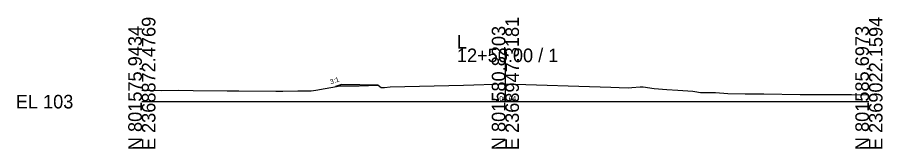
# Model space of a CAD drawing. Extents: x -26 to 8153, y -10 to 9520.
# Drawn here: x -25.7 to 152.8, y 2490.3 to 2517.4 of the extents above; entities that cross this region are included whole.
import ezdxf

# ---------------------------------------------------------------- set-up
doc = ezdxf.new("R2010")
doc.units = 0
for name, color, linetype in [('Exist Cross Section Cell', 7, 'Continuous'), ('Exist XS Center Line Elevation Label', 7, 'Continuous'), ('Exist XS Ground Line', 7, 'Continuous'), ('Prop CMT Slope Grass', 7, 'Continuous'), ('Prop XS Earthwork Shape', 7, 'Continuous'), ('Prop XS Side Slope Text', 7, 'Continuous')]:
    doc.layers.add(name, color=color, linetype=linetype)

msp = doc.modelspace()

# ---------------------------------------------------------------- linework, layer by layer
at = {"layer": 'Exist Cross Section Cell'}
for p, q in [((75, 2500), (75, 2510.94)), ((0, 2500), (75, 2500)), ((75, 2500), (150, 2500))]:
    msp.add_line(p, q, dxfattribs=at)
at = {"layer": 'Exist XS Ground Line'}
for p, q in [((35.91, 2502.33), (40.92, 2503.27)), ((40.92, 2503.27), (44.86, 2503.29)), ((44.86, 2503.29), (48.72, 2503.37)), ((48.72, 2503.37), (49.35, 2502.9)), ((51.26, 2503.02), (66.33, 2503.42)), ((66.33, 2503.42), (74.79, 2503.65)), ((74.79, 2503.65), (96.76, 2502.98)), ((102.81, 2503.02), (103.4, 2503.06)), ((103.4, 2503.06), (105.72, 2502.69)), ((0, 2502.38), (4.1, 2502.32)), ((4.1, 2502.32), (7.57, 2502.33)), ((7.57, 2502.33), (10.61, 2502.28)), ((10.61, 2502.28), (17.59, 2502.22)), ((17.59, 2502.22), (20.02, 2502.21)), ((20.02, 2502.21), (27.61, 2502.16)), ((27.61, 2502.16), (29.06, 2502.15)), ((29.06, 2502.15), (32.17, 2502.2)), ((32.17, 2502.2), (33.23, 2502.25)), ((33.23, 2502.25), (34.95, 2502.25)), ((34.95, 2502.25), (35.91, 2502.33)), ((49.35, 2502.9), (50.08, 2502.93)), ((50.08, 2502.93), (51.26, 2503.02)), ((96.76, 2502.98), (98.44, 2502.94)), ((98.44, 2502.94), (100.31, 2502.85)), ((100.31, 2502.85), (101.06, 2502.93)), ((101.06, 2502.93), (102.81, 2503.02)), ((105.72, 2502.69), (108.32, 2502.49)), ((108.32, 2502.49), (110.61, 2502.36)), ((110.61, 2502.36), (113.69, 2502.18)), ((113.69, 2502.18), (114.08, 2502.09)), ((114.08, 2502.09), (115.25, 2501.85)), ((115.25, 2501.85), (116.61, 2501.9)), ((116.61, 2501.9), (118.32, 2501.87)), ((118.32, 2501.87), (120.91, 2501.68)), ((120.91, 2501.68), (124.5, 2501.59)), ((124.5, 2501.59), (128.3, 2501.64)), ((128.3, 2501.64), (135.81, 2501.45)), ((135.81, 2501.45), (146.4, 2501.45)), ((146.4, 2501.45), (150, 2501.43))]:
    msp.add_line(p, q, dxfattribs=at)
at = {"layer": 'Prop CMT Slope Grass'}
msp.add_lwpolyline([(48.72, 2503.37), (41.22, 2503.52), (39.93, 2503.09)], dxfattribs=at)
at = {"layer": 'Prop XS Earthwork Shape'}
msp.add_lwpolyline([(40.92, 2503.27), (44.86, 2503.29), (48.72, 2503.37), (41.22, 2503.52), (39.93, 2503.09)], close=True, dxfattribs=at)

# ---------------------------------------------------------------- texts
at = {"layer": 'Exist Cross Section Cell'}
for s, p in [('E 2369022.1594', (152.8, 2490)), ('E 2368872.4769', (2.8, 2490)), ('E 2368947.3181', (77.8, 2490)), ('N 801575.9434', (0, 2490)), ('N 801580.8203', (75, 2490)), ('N 801585.6973', (150, 2490))]:
    msp.add_text(s, height=2.8, rotation=90, dxfattribs=at).set_placement(p)
for s, p in [('L', (65, 2510.94)), ('12+50.00 / 1', (65, 2508.14)), ('EL 103', (-26, 2498.6))]:
    msp.add_text(s, height=2.8, dxfattribs=at).set_placement(p)
at = {"layer": 'Exist XS Center Line Elevation Label'}
msp.add_text('106.64', height=1, dxfattribs=at).set_placement((72.98, 2500.14))
at = {"layer": 'Prop XS Side Slope Text'}
msp.add_text('3:1', height=1, rotation=18.4349, dxfattribs=at).set_placement((39, 2503.57))

doc.saveas('drawing.dxf')
